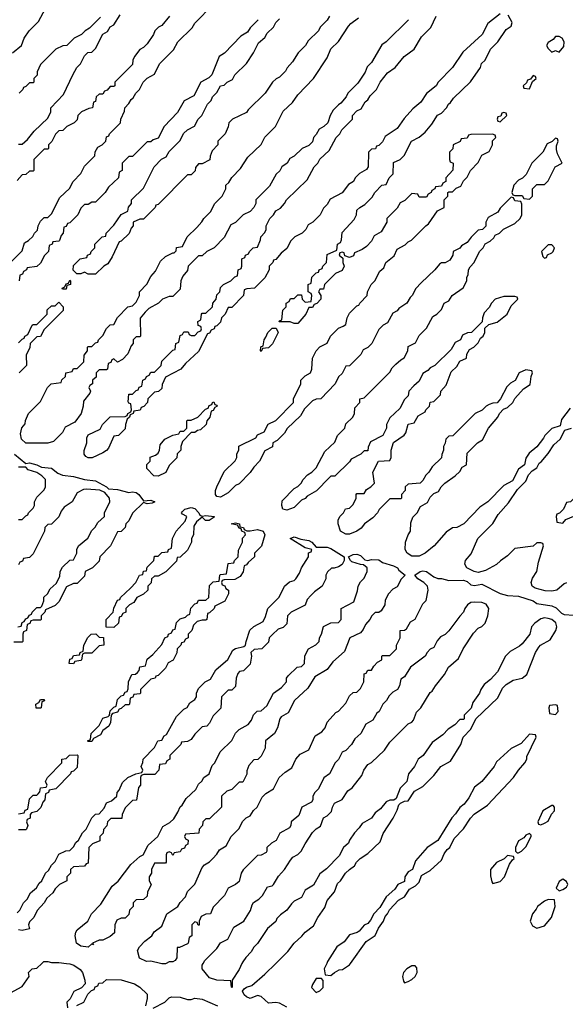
# Model space of a CAD drawing. Header units: inches. Extents: x 2701323 to 2964515, y 494916 to 722124.
# Tile 584 of 656: x 2882537 to 2885504, y 669778 to 675130. Entities that reach past the tile are written whole.
import ezdxf

# ---------------------------------------------------------------- set-up
doc = ezdxf.new("R2010")
doc.units = ezdxf.units.IN
doc.header["$MEASUREMENT"] = 0
doc.layers.add('C8686', color=7, linetype='Continuous')
doc.layers.add('C8687', color=7, linetype='Continuous')

msp = doc.modelspace()

# ---------------------------------------------------------------- linework, layer by layer
at = {"layer": 'C8686', "color": 2, "elevation": 2}
for points in [[(2882468, 669830), (2882550, 669874), (2882588, 669930), (2882586, 669950), (2882606, 669970), (2882630, 669974), (2882657.8, 670000)], [(2882791.5, 670000), (2882810, 669997.3), (2882831.3, 669990), (2882866.4, 669966.4), (2882878, 669950), (2882892, 669910), (2882894, 669890), (2882872.7, 669867.3), (2882832, 669848), (2882811.6, 669808.4), (2882794, 669790), (2882798, 669758)], [(2883334, 670000), (2883330, 669998), (2883310, 669998), (2883302.1, 670000)], [(2883746, 670000), (2883730, 669968), (2883692, 669910), (2883692, 669870), (2883688.8, 669871.1), (2883686, 669906), (2883609.5, 669909.5), (2883570, 669922), (2883528.7, 669970), (2883528.7, 669990), (2883535, 670000)], [(2883990, 669762.6), (2883950, 669784.2), (2883930, 669788), (2883890, 669785.1), (2883850, 669821.2), (2883830, 669825.2), (2883790, 669809.4), (2883770, 669818.4), (2883757, 669830), (2883748.7, 669850), (2883758.6, 669861.4), (2883770, 669871), (2883799.3, 669880.7), (2883870, 669941), (2883929.3, 670000)], [(2884206.5, 670000), (2884192, 669970), (2884198, 669938), (2884230, 669934), (2884248.4, 669951.6), (2884275.3, 669964.7), (2884292.9, 669967.1), (2884330, 669992), (2884335.8, 670000)], [(2882848.4, 669771.6), (2882886, 669790), (2882907.3, 669832.7), (2882927.3, 669852.7), (2882942, 669858), (2882947.3, 669872.7), (2882962, 669878), (2882967.3, 669892.7), (2882990, 669894), (2883010, 669912), (2883090, 669911), (2883162, 669890), (2883190, 669872), (2883230, 669834), (2883231.3, 669810), (2883222, 669770)], [(2883263.1, 669756.9), (2883326, 669790), (2883350, 669814), (2883362, 669818), (2883410, 669816), (2883450, 669804.7), (2883470, 669804.7), (2883490, 669810.8), (2883530, 669806), (2883612, 669770)]]:
    msp.add_lwpolyline(points, dxfattribs=at)
for points in [[(2884670, 669988), (2884642, 669970), (2884624.7, 669950), (2884618, 669930), (2884623.6, 669903.6), (2884630, 669894), (2884650, 669902), (2884670, 669912), (2884688, 669930), (2884698, 669950), (2884696.4, 669976.4), (2884687.3, 669987.3)], [(2884178, 669918), (2884150, 669918), (2884130, 669886), (2884124.7, 669870), (2884150, 669842), (2884170, 669852), (2884188, 669870), (2884187.3, 669907.3)]]:
    msp.add_lwpolyline(points, close=True, dxfattribs=at)
at = {"layer": 'C8687', "color": 2, "elevation": 2}
for points in [[(2882468.4, 673791.6), (2882550, 673874), (2882563.1, 673916.9), (2882586, 673930), (2882608.4, 673951.6), (2882618, 673970), (2882634, 673986), (2882638, 674010), (2882650, 674034), (2882670, 674054), (2882690, 674054), (2882710, 674074), (2882756.4, 674163.6), (2882808.4, 674211.6), (2882828.8, 674251.1), (2882870, 674294), (2882890, 674334), (2882946, 674390), (2882948.4, 674411.6), (2882963.1, 674436.9), (2882986, 674450), (2883006, 674470), (2883010, 674494), (2883022, 674498), (2883026, 674510), (2883086, 674570), (2883088, 674590), (2883107.3, 674632.7), (2883108.4, 674651.6), (2883130, 674674), (2883143.1, 674696.9), (2883154.6, 674705.4), (2883168.8, 674731.1), (2883188, 674750), (2883209.1, 674790.9), (2883230, 674812), (2883270, 674834), (2883298, 674890), (2883374, 674966), (2883398, 675010), (2883474.6, 675085.4), (2883490, 675112), (2883590, 675212)], [(2882498, 674950), (2882548, 674990), (2882562, 675030), (2882588, 675070), (2882640.4, 675119.6), (2882678, 675190)], [(2882530, 674454), (2882550, 674454), (2882580.4, 674479.6), (2882616.4, 674523.6), (2882690, 674594), (2882706, 674630), (2882706, 674650), (2882776.4, 674723.6), (2882826, 674830), (2882848, 674870), (2882868, 674890), (2882890, 674934), (2882908.4, 674951.6), (2882930, 674954), (2882950, 674974), (2882988.8, 675051.1), (2883014.6, 675065.4), (2883028.8, 675091.1), (2883050, 675102), (2883083.1, 675156.9)], [(2885150, 675162), (2885082, 675110), (2885051.2, 675048.9), (2884947.1, 674952.9), (2884890.7, 674869.3), (2884812, 674790), (2884802, 674770), (2884750, 674728), (2884718, 674682), (2884675.3, 674644.7), (2884627.1, 674592.9), (2884590, 674538), (2884525.4, 674494.6), (2884510, 674466), (2884490, 674446), (2884478, 674442), (2884472.7, 674427.3), (2884450, 674426), (2884434, 674410), (2884431.3, 674330), (2884423.6, 674316.4), (2884385.4, 674294.6), (2884362, 674270), (2884352, 674250), (2884325.4, 674234.6), (2884290, 674188.7), (2884225.4, 674154.6), (2884210, 674126), (2884190, 674106), (2884171.2, 674068.9), (2884131.2, 674028.9), (2884105.4, 674014.6), (2884094, 673990), (2884074, 673970), (2884034, 673950), (2884011.6, 673928.4), (2883990, 673886), (2883959.6, 673860.4), (2883930, 673826), (2883918, 673822), (2883914, 673810), (2883894, 673790), (2883894, 673770), (2883870, 673726), (2883814, 673670), (2883772.7, 673667.3), (2883758, 673662), (2883754, 673630), (2883690, 673566), (2883670, 673566), (2883654, 673530), (2883634, 673510), (2883630, 673486), (2883610, 673466), (2883598, 673462), (2883594, 673450), (2883578, 673442), (2883570, 673426), (2883558, 673422), (2883510, 673326), (2883439.6, 673260.4), (2883414, 673230), (2883330, 673186), (2883312.7, 673147.3), (2883310, 673126), (2883291.6, 673108.4), (2883270, 673106), (2883234, 673070), (2883231.6, 673048.4), (2883212.7, 673027.3), (2883198, 673022), (2883192.7, 673007.3), (2883158, 673002), (2883154, 672990), (2883138, 672982), (2883134, 672970), (2883122, 672958), (2883112, 672930), (2883110, 672906), (2883074, 672870), (2883050, 672866), (2883019.8, 672800.2), (2883010, 672788), (2882990, 672775.3), (2882930.9, 672749.1), (2882908.8, 672748.9), (2882896.4, 672756.4), (2882888.4, 672768.4), (2882888.4, 672788.4), (2882902, 672830), (2882903.1, 672856.9), (2882910, 672874), (2882975.3, 672904.7), (2882988, 672930), (2883030, 672972), (2883110, 672974), (2883122, 672978), (2883126, 672990), (2883142, 672998), (2883146, 673010), (2883142, 673042), (2883130, 673046), (2883127.3, 673052.7), (2883130, 673094), (2883150, 673094), (2883170, 673114), (2883182, 673118), (2883187.3, 673132.7), (2883202, 673138), (2883206, 673170), (2883222, 673178), (2883226, 673190), (2883242, 673198), (2883250, 673214), (2883270, 673214), (2883306, 673250), (2883310, 673274), (2883370, 673334), (2883382, 673338), (2883386, 673370), (2883402, 673378), (2883410, 673414), (2883422, 673418), (2883430, 673434), (2883452.7, 673432.7), (2883458, 673418), (2883470, 673414), (2883490, 673414), (2883507.3, 673432.7), (2883522, 673438), (2883526, 673450), (2883522, 673462), (2883507.3, 673467.3), (2883506, 673490), (2883522, 673498), (2883526, 673530), (2883530, 673534), (2883550, 673534), (2883586, 673570), (2883588, 673590), (2883606, 673610), (2883610, 673634), (2883626, 673650), (2883630, 673674), (2883646, 673690), (2883686, 673710), (2883707.3, 673732.7), (2883722, 673738), (2883726, 673770), (2883742, 673778), (2883746, 673790), (2883746, 673830), (2883762, 673838), (2883766, 673850), (2883782, 673858), (2883786, 673870), (2883806, 673890), (2883830, 673894), (2883847.3, 673932.7), (2883848, 673950), (2883870, 673974), (2883878, 673990), (2883878, 674010), (2883898, 674050), (2883918, 674070), (2883929.2, 674090.8), (2883954.6, 674105.4), (2883978, 674130), (2883988, 674150), (2884100.4, 674259.6), (2884138, 674330), (2884158, 674350), (2884168.8, 674371.1), (2884220.4, 674419.6), (2884258, 674490), (2884278, 674510), (2884288.8, 674531.1), (2884346, 674590), (2884346, 674610), (2884370, 674634), (2884394.6, 674645.4), (2884416.4, 674683.6), (2884430, 674694), (2884443.1, 674716.9), (2884478, 674750), (2884498, 674790), (2884538, 674842), (2884578, 674870), (2884628.7, 674930), (2884682, 674970), (2884722.7, 675037.3), (2884773.2, 675086.8), (2884802, 675150)], [(2883352, 675150), (2883310, 675098), (2883291.2, 675088.9), (2883272, 675070), (2883264.7, 675050), (2883230, 674998), (2883210, 674978), (2883190, 674968), (2883162, 674930), (2883152, 674910), (2883150, 674886), (2883054, 674790), (2883054, 674770), (2883050, 674766), (2883030, 674766), (2883012.7, 674747.3), (2882998, 674742), (2882990, 674726), (2882970, 674726), (2882954, 674710), (2882950, 674686), (2882938, 674682), (2882934, 674650), (2882912.7, 674647.3), (2882874, 674630), (2882854, 674610), (2882850, 674586), (2882834, 674570), (2882794, 674550), (2882771.6, 674528.4), (2882750, 674526), (2882731.6, 674508.4), (2882711.6, 674468.4), (2882694, 674450), (2882694, 674430), (2882690, 674426), (2882670, 674426), (2882614, 674370), (2882614, 674310), (2882610, 674306), (2882590, 674306), (2882571.6, 674288.4), (2882550, 674286), (2882523.6, 674256.4)], [(2882976.9, 675143.1), (2882916.9, 675083.1), (2882894, 675070), (2882874, 675050), (2882834, 675030), (2882794, 674990), (2882772.7, 674987.3), (2882734, 674970), (2882650, 674886), (2882632.7, 674847.3), (2882631.6, 674828.4), (2882614, 674810), (2882614, 674790), (2882610, 674786), (2882590, 674786), (2882570, 674766), (2882558, 674762), (2882554, 674750), (2882534, 674730)], [(2883834, 675130), (2883790, 675086), (2883776.9, 675063.1), (2883739.6, 675040.4), (2883651.2, 674948.9), (2883622, 674930), (2883582, 674830), (2883565.4, 674814.6), (2883522, 674790), (2883483.6, 674716.4), (2883431.6, 674688.4), (2883395.3, 674624.7), (2883322, 674550), (2883290, 674486), (2883263.6, 674476.4), (2883250, 674466), (2883230, 674466), (2883150, 674386), (2883130, 674386), (2883094, 674350), (2883094, 674310), (2883078, 674302), (2883074, 674270), (2883019.6, 674220.4), (2883002, 674190), (2882950, 674138), (2882930, 674138), (2882910, 674126), (2882890, 674126), (2882870, 674106), (2882854, 674070), (2882810, 674026), (2882798, 674022), (2882790, 674006), (2882778, 674002), (2882774, 673970), (2882763.6, 673956.4), (2882754, 673930), (2882750, 673926), (2882718, 673922), (2882714, 673910), (2882698, 673902), (2882694, 673870), (2882671.6, 673848.4), (2882650, 673806), (2882630, 673788), (2882578, 673782), (2882574, 673770), (2882558, 673762), (2882552.7, 673747.3), (2882538, 673742), (2882534, 673710)], [(2884652, 675130), (2884530.7, 675009.3), (2884507.1, 674992.9), (2884450, 674898), (2884426.4, 674873.6), (2884415.3, 674844.7), (2884375.3, 674784.7), (2884322, 674730), (2884312, 674710), (2884283.6, 674676.4), (2884270, 674668), (2884242, 674638), (2884224.7, 674610), (2884212, 674570), (2884191.2, 674548.9), (2884165.4, 674534.6), (2884150, 674506), (2884134, 674490), (2884130, 674466), (2884110, 674446), (2884074, 674430), (2884030, 674388), (2884005.4, 674374.6), (2883992, 674350), (2883962, 674330), (2883950.9, 674309.1), (2883932, 674290), (2883895.3, 674224.7), (2883822, 674150), (2883822, 674130), (2883811.2, 674108.9), (2883790, 674088), (2883751.6, 674068.4), (2883710, 674028), (2883685.4, 674014.6), (2883650, 673946), (2883594, 673890), (2883554, 673870), (2883530, 673846), (2883510, 673846), (2883454, 673790), (2883450, 673766), (2883423.6, 673736.4), (2883414, 673710), (2883410, 673666), (2883370, 673626), (2883350, 673626), (2883314, 673610), (2883291.6, 673588.4), (2883239.6, 673560.4), (2883219.6, 673540.4), (2883192.7, 673507.3), (2883194, 673410), (2883190, 673406), (2883170, 673406), (2883154, 673390), (2883154, 673370), (2883143.6, 673356.4), (2883125.4, 673314.6), (2883096.9, 673283.1), (2883070, 673268), (2883050, 673286), (2883038, 673282), (2883032.7, 673267.3), (2883018, 673262), (2883014, 673230), (2883010, 673226), (2882970, 673226), (2882954, 673210), (2882952.7, 673187.3), (2882934, 673170), (2882934, 673150), (2882918, 673142), (2882914, 673130), (2882922, 673110), (2882919.6, 673100.4), (2882883.6, 673056.4), (2882882, 673030), (2882870.9, 672989.1), (2882836.9, 672943.1), (2882785.4, 672914.6), (2882770, 672886), (2882722, 672838), (2882690, 672828.7), (2882571.2, 672828.9), (2882548, 672850), (2882542, 672878), (2882548.4, 672911.6), (2882567.3, 672932.7), (2882568.4, 672951.6), (2882586, 672990), (2882650, 673054), (2882688, 673130), (2882708.8, 673151.1), (2882762, 673158), (2882767.3, 673172.7), (2882786, 673190), (2882788.8, 673211.1), (2882822, 673218), (2882830, 673234), (2882850, 673234), (2882886, 673270), (2882887.3, 673307.3), (2882906, 673330), (2882906, 673350), (2882910, 673354), (2882930, 673354), (2882950, 673374), (2882962, 673378), (2882966, 673390), (2882990, 673414), (2883008.8, 673451.1), (2883030, 673472), (2883050, 673474), (2883068.8, 673511.1), (2883126, 673570), (2883150, 673574), (2883170, 673594), (2883188, 673630), (2883188.4, 673651.6), (2883228.4, 673691.6), (2883250, 673734), (2883276.4, 673763.6), (2883303.1, 673816.9), (2883330, 673842), (2883370, 673862), (2883378, 673862), (2883387.3, 673872.7), (2883390, 673892), (2883422, 673898), (2883448, 673950), (2883500.4, 673999.6), (2883528.4, 674031.6), (2883538, 674050), (2883574.6, 674085.4), (2883598, 674130), (2883638, 674170), (2883658, 674210), (2883658, 674230), (2883674.6, 674245.4), (2883690, 674272), (2883738, 674322), (2883778, 674382), (2883850, 674452), (2883870, 674492), (2883928, 674550), (2883970, 674632), (2884020.4, 674679.6), (2884050, 674722), (2884135.3, 674810), (2884210, 674922), (2884229.2, 674970.8), (2884270, 675012), (2884324.7, 675095.3), (2884338, 675110), (2884380.2, 675139.8)], [(2884222, 675150), (2884210, 675128), (2884172, 675090), (2884162, 675070), (2884105.4, 675014.6), (2884092, 674990), (2884052, 674950), (2884019.8, 674900.2), (2883991.2, 674868.9), (2883982, 674850), (2883950, 674818), (2883931.2, 674808.9), (2883912, 674790), (2883872, 674730), (2883779.6, 674640.4), (2883770, 674626), (2883694, 674590), (2883674, 674570), (2883671.6, 674548.4), (2883654, 674510), (2883614, 674470), (2883614, 674450), (2883583.6, 674416.4), (2883572.7, 674387.3), (2883571.2, 674368.9), (2883530, 674346), (2883510, 674346), (2883492.7, 674327.3), (2883491.6, 674308.4), (2883474, 674290), (2883470, 674286), (2883450, 674286), (2883290, 674126), (2883278, 674122), (2883274, 674110), (2883210, 674046), (2883190, 674046), (2883154, 674030), (2883154, 674010), (2883143.6, 673996.4), (2883132.7, 673967.3), (2883090, 673926), (2883078, 673922), (2883039.6, 673840.4), (2883016.9, 673803.1), (2882994, 673790), (2882950, 673746), (2882910, 673746), (2882890, 673758), (2882870, 673748), (2882848, 673748), (2882828.4, 673768.4), (2882830, 673794), (2882866, 673830), (2882902, 673838), (2882906, 673850), (2882922, 673858), (2882926, 673870), (2882946, 673890), (2882946, 673910), (2882986, 673950), (2883006, 673954), (2883008, 673970), (2883050, 674014), (2883090, 674072), (2883126, 674090), (2883128.4, 674111.6), (2883146, 674130), (2883146, 674150), (2883210, 674214), (2883268.8, 674331.1), (2883308.8, 674371.1), (2883334.6, 674385.4), (2883350, 674414), (2883410, 674474), (2883428.8, 674511.1), (2883450, 674532), (2883488.4, 674551.6), (2883508, 674590), (2883528, 674610), (2883558, 674670), (2883578, 674690), (2883586, 674710), (2883610, 674734), (2883628.7, 674771.3), (2883650, 674774), (2883666, 674790), (2883694.6, 674805.4), (2883708, 674830), (2883770, 674892), (2883808.7, 674950), (2883835.3, 675004.7), (2883870, 675034), (2883883.1, 675056.9), (2883918, 675090), (2883930, 675114), (2883950, 675134)], [(2885530, 673018), (2885482.8, 672957.2), (2885476.9, 672923.1), (2885430, 672908), (2885392, 672870), (2885385.4, 672854.6), (2885350, 672808), (2885307.1, 672772.9), (2885290, 672746), (2885282, 672710), (2885250, 672686), (2885216.9, 672623.1), (2885170, 672598), (2885082, 672510), (2885039.8, 672480.2), (2884952, 672390), (2884914, 672370), (2884890, 672368.7), (2884855.3, 672344.7), (2884791.3, 672270), (2884742, 672230), (2884710, 672214), (2884670, 672214), (2884644, 672230), (2884634, 672250), (2884635.3, 672290), (2884649.3, 672330.7), (2884662, 672350), (2884664.7, 672395.3), (2884674.6, 672425.4), (2884698, 672450), (2884716.4, 672483.6), (2884754.6, 672505.4), (2884770, 672534), (2884790, 672554), (2884814.6, 672565.4), (2884828.8, 672591.1), (2884848.8, 672611.1), (2884906, 672650), (2884930, 672674), (2884943.1, 672696.9), (2884966, 672710), (2884970, 672774), (2885026, 672830), (2885054.6, 672845.4), (2885086, 672910), (2885138, 672970), (2885146, 672990), (2885167.3, 673012.7), (2885190, 673022), (2885218, 673050), (2885228.8, 673071.1), (2885276.4, 673123.6), (2885313.6, 673146.4), (2885318, 673190), (2885326, 673210), (2885322, 673222), (2885290, 673226), (2885254, 673210), (2885231.3, 673168.7), (2885205.4, 673154.6), (2885186.4, 673133.6), (2885151.6, 673068.4), (2885132.7, 673047.3), (2885110, 673046), (2885090, 673038), (2885074, 673030), (2885051.6, 673008.4), (2885014, 672990), (2884892.7, 672867.3), (2884870, 672866), (2884854, 672850), (2884851.6, 672828.4), (2884842, 672810), (2884842, 672790), (2884832.7, 672767.3), (2884831.6, 672748.4), (2884779.6, 672700.4), (2884762, 672670), (2884745.4, 672654.6), (2884730, 672626), (2884714, 672610), (2884650, 672606), (2884634, 672590), (2884634, 672570), (2884614, 672550), (2884614, 672530), (2884610, 672526), (2884550, 672526), (2884491.6, 672468.4), (2884482, 672450), (2884456.9, 672423.1), (2884412, 672390), (2884394.4, 672365.6), (2884370.9, 672349.1), (2884330, 672333.2), (2884310, 672334), (2884282, 672350), (2884268.7, 672390), (2884268.7, 672410), (2884278, 672430), (2884298, 672450), (2884308.8, 672471.1), (2884330, 672474), (2884350, 672494), (2884366, 672530), (2884366, 672550), (2884370, 672554), (2884410, 672554), (2884423.1, 672576.9), (2884446, 672590), (2884466, 672610), (2884458, 672670), (2884488.8, 672731.1), (2884550, 672734), (2884558, 672750), (2884558, 672790), (2884569, 672831), (2884628.4, 672871.6), (2884636.4, 672883.6), (2884648.7, 672931.3), (2884682, 672938), (2884703.1, 672976.9), (2884742, 672998), (2884746, 673010), (2884766, 673030), (2884768.8, 673051.1), (2884790, 673054), (2884826, 673090), (2884828, 673110), (2884856.4, 673143.6), (2884884, 673216), (2884914.6, 673245.4), (2884930, 673274), (2884966, 673290), (2884968.4, 673311.6), (2884983.1, 673336.9), (2885006, 673350), (2885030, 673374), (2885042, 673398), (2885058, 673410), (2885066, 673430), (2885067.3, 673452.7), (2885087.3, 673472.7), (2885133.6, 673486.4), (2885188, 673530), (2885210, 673574), (2885246, 673610), (2885242, 673622), (2885230, 673626), (2885170, 673626), (2885122, 673610), (2885102, 673590), (2885090, 673566), (2885063.6, 673536.4), (2885054, 673510), (2885052.7, 673487.3), (2884994, 673430), (2884972.7, 673427.3), (2884945.4, 673414.6), (2884934, 673390), (2884905.4, 673374.6), (2884883.6, 673336.4), (2884794, 673250), (2884770, 673238), (2884756.9, 673223.1), (2884730, 673206), (2884710, 673166), (2884679.6, 673140.4), (2884654, 673110), (2884650, 673086), (2884630, 673066), (2884603.6, 673016.4), (2884550, 672966), (2884532, 672930), (2884532, 672910), (2884512, 672870), (2884445.4, 672834.6), (2884432.7, 672807.3), (2884430, 672786), (2884410, 672786), (2884391.6, 672768.4), (2884339.6, 672740.4), (2884330, 672726), (2884251, 672649), (2884230, 672648), (2884219.6, 672640.4), (2884151.2, 672568.9), (2884099.6, 672540.4), (2884090, 672528), (2884070, 672518), (2884030, 672478), (2883990, 672464), (2883968, 672470), (2883962, 672490), (2883964.7, 672515.3), (2884030, 672582), (2884050, 672592), (2884068, 672610), (2884078, 672630), (2884103.1, 672656.9), (2884126, 672670), (2884150, 672694), (2884196.4, 672783.6), (2884250, 672834), (2884266, 672870), (2884306, 672910), (2884310, 672934), (2884348, 672970), (2884358, 672990), (2884360.4, 673019.6), (2884386, 673050), (2884386, 673070), (2884410, 673074), (2884550, 673214), (2884563.1, 673236.9), (2884583.1, 673256.9), (2884610, 673282), (2884628.4, 673291.6), (2884648, 673330), (2884650, 673354), (2884690, 673374), (2884710, 673414), (2884750, 673454), (2884783.1, 673516.9), (2884806, 673530), (2884830, 673554), (2884846, 673590), (2884870, 673602), (2884888.8, 673631.1), (2884948.4, 673671.6), (2884968, 673710), (2884968, 673730), (2884976.4, 673743.6), (2884978, 673770), (2884986, 673786), (2885008, 673810), (2885038, 673870), (2885058, 673890), (2885068.8, 673911.1), (2885094.6, 673925.4), (2885115.3, 673944.7), (2885122, 673958), (2885146, 673970), (2885168.4, 673991.6), (2885230, 674022), (2885258, 674050), (2885268, 674070), (2885267.3, 674127.3), (2885262, 674142), (2885230, 674146), (2885222, 674162), (2885210, 674166), (2885150, 674106), (2885136.9, 674083.1), (2885085.4, 674054.6), (2885072, 674030), (2885071.6, 674008.4), (2885054, 673990), (2885030, 673986), (2884991.6, 673948.4), (2884970, 673918), (2884939.6, 673900.4), (2884930, 673888), (2884894, 673870), (2884892, 673850), (2884876.9, 673823.1), (2884851.2, 673808.9), (2884830, 673808), (2884819.6, 673800.4), (2884794, 673770), (2884719.6, 673700.4), (2884691.6, 673668.4), (2884672, 673630), (2884659.6, 673620.4), (2884642, 673590), (2884599.6, 673560.4), (2884590, 673548), (2884565.4, 673534.6), (2884536.9, 673483.1), (2884514, 673470), (2884490, 673446), (2884452, 673370), (2884430, 673348), (2884405.4, 673334.6), (2884392, 673310), (2884331.2, 673248.9), (2884310, 673246), (2884290, 673206), (2884271.6, 673188.4), (2884252, 673150), (2884174, 673070), (2884150, 673068), (2884130, 673058), (2884085.4, 673014.6), (2884063.6, 672976.4), (2883991.6, 672908.4), (2883976.9, 672883.1), (2883936.9, 672843.1), (2883914, 672830), (2883911.2, 672808.9), (2883870, 672786), (2883842, 672730), (2883810, 672698), (2883791.2, 672668.9), (2883730, 672608), (2883710, 672598), (2883670, 672558), (2883630, 672535.3), (2883610, 672538), (2883602, 672550), (2883602, 672570), (2883608.8, 672591.1), (2883650, 672674), (2883708.4, 672731.6), (2883718, 672750), (2883718, 672770), (2883728, 672790), (2883728.8, 672811.1), (2883822, 672858), (2883830, 672874), (2883866, 672890), (2883888.8, 672931.1), (2883930, 672952), (2884026, 673050), (2884026, 673070), (2884066, 673150), (2884066, 673170), (2884090, 673194), (2884118, 673210), (2884126, 673230), (2884128.7, 673290), (2884149.1, 673330.9), (2884169.1, 673350.9), (2884208.4, 673371.6), (2884228, 673410), (2884270, 673454), (2884296.4, 673463.6), (2884310, 673474), (2884318, 673510), (2884330, 673534), (2884370, 673574), (2884382, 673578), (2884386, 673590), (2884426, 673630), (2884428, 673650), (2884448, 673690), (2884468, 673710), (2884496.4, 673763.6), (2884518, 673782), (2884529, 673811), (2884574, 673846), (2884590, 673882), (2884634, 673906), (2884650, 673922), (2884668.4, 673931.6), (2884746, 674010), (2884760.4, 674019.6), (2884808.8, 674091.1), (2884846, 674110), (2884846, 674150), (2884866, 674170), (2884866, 674190), (2884870, 674194), (2884890, 674194), (2884910, 674214), (2884935.3, 674224.7), (2884950, 674254), (2884970, 674274), (2884988, 674310), (2885030, 674354), (2885050, 674394), (2885090, 674414), (2885108, 674450), (2885108.4, 674471.6), (2885126, 674490), (2885122, 674502), (2885107.3, 674507.3), (2884990, 674506), (2884978, 674502), (2884970, 674486), (2884938, 674482), (2884932.7, 674467.3), (2884894, 674450), (2884892.7, 674427.3), (2884874, 674410), (2884874, 674370), (2884878, 674358), (2884894, 674350), (2884892.7, 674312.7), (2884854, 674270), (2884854, 674250), (2884838, 674242), (2884830, 674226), (2884798, 674222), (2884794, 674210), (2884778, 674202), (2884774, 674190), (2884758, 674182), (2884750, 674166), (2884710, 674166), (2884702, 674182), (2884670, 674186), (2884632, 674148), (2884605.4, 674134.6), (2884590, 674106), (2884534, 674050), (2884534, 674030), (2884503.6, 673976.4), (2884465.4, 673954.6), (2884450, 673926), (2884423.6, 673896.4), (2884399.6, 673880.4), (2884358, 673862), (2884352.7, 673847.3), (2884330, 673838), (2884306, 673846), (2884302, 673862), (2884290, 673866), (2884278, 673862), (2884274, 673850), (2884294, 673834), (2884294, 673810), (2884302, 673790), (2884290, 673766), (2884254, 673750), (2884194, 673690), (2884190, 673666), (2884170, 673666), (2884162, 673650), (2884174, 673630), (2884174, 673610), (2884152.7, 673587.3), (2884138, 673582), (2884130, 673566), (2884110, 673566), (2884094, 673530), (2884050, 673478), (2884030, 673478), (2884007.3, 673487.3), (2883947.3, 673487.3), (2883950, 673494), (2883962, 673498), (2883968.4, 673551.6), (2883986, 673570), (2883986, 673590), (2884002, 673598), (2884010, 673614), (2884030, 673614), (2884050, 673634), (2884070, 673634), (2884074, 673610), (2884090, 673594), (2884122, 673598), (2884126, 673630), (2884122, 673642), (2884106, 673650), (2884106, 673690), (2884122, 673698), (2884126, 673730), (2884150, 673754), (2884162, 673758), (2884166, 673770), (2884182, 673778), (2884186, 673790), (2884206, 673810), (2884210, 673854), (2884262, 673878), (2884266, 673910), (2884282, 673918), (2884287.3, 673932.7), (2884290, 673974), (2884356.4, 674043.6), (2884368, 674070), (2884370, 674094), (2884386, 674110), (2884414.6, 674125.4), (2884454.6, 674165.4), (2884468, 674190), (2884506, 674230), (2884530, 674234), (2884546, 674270), (2884567.3, 674292.7), (2884570, 674354), (2884606, 674370), (2884628.4, 674391.6), (2884668, 674470), (2884710, 674492), (2884742, 674518), (2884778, 674562), (2884808.8, 674611.1), (2884830, 674622), (2884858, 674650), (2884868, 674670), (2884880.4, 674679.6), (2884896.4, 674703.6), (2884988.4, 674791.6), (2885042, 674870), (2885049, 674891), (2885068, 674910), (2885098, 674970), (2885138, 675010), (2885183.1, 675076.9), (2885210, 675094), (2885215.3, 675115.3), (2885194, 675154)], [(2882530, 673374), (2882550, 673394), (2882562, 673398), (2882566, 673410), (2882582, 673418), (2882606, 673470), (2882610, 673474), (2882630, 673474), (2882686, 673530), (2882687.3, 673552.7), (2882710, 673574), (2882730, 673574), (2882750, 673594), (2882774, 673570), (2882774, 673550), (2882670, 673446), (2882651.3, 673408.7), (2882630, 673406), (2882594, 673370), (2882591.6, 673348.4), (2882572.7, 673307.3), (2882574, 673250), (2882534, 673210)], [(2885510.9, 672069.1), (2885496.9, 672063.1), (2885458, 672030), (2885430, 672023.7), (2885393.7, 672026.3), (2885340.1, 672040.1), (2885324, 672050), (2885319, 672070), (2885325.6, 672094.4), (2885349.1, 672130.9), (2885359, 672181), (2885386, 672270), (2885382, 672282), (2885370, 672286), (2885350, 672286), (2885330, 672268), (2885230, 672255.3), (2885190, 672215.3), (2885150.7, 672189.3), (2885130, 672169), (2885070, 672135.3), (2885030, 672125.2), (2885008, 672130), (2884968.7, 672150), (2884958, 672170), (2884962, 672190), (2884992.9, 672227.1), (2885028.7, 672310), (2885110, 672392), (2885139, 672441), (2885195.5, 672504.5), (2885244, 672576), (2885290, 672622), (2885304, 672656), (2885323.1, 672676.9), (2885350, 672694), (2885361.2, 672718.8), (2885372.9, 672727.1), (2885410, 672772), (2885441.2, 672818.8), (2885475.3, 672850), (2885502, 672898), (2885538, 672910)], [(2882510, 672767.7), (2882570, 672718), (2882590, 672721), (2882630, 672710.7), (2882656.8, 672696.8), (2882710, 672692.7), (2882744.7, 672664.7), (2882770, 672654.4), (2882830, 672647.7), (2882890, 672630.6), (2882950, 672622.8), (2883010, 672590.7), (2883019.6, 672579.6), (2883070, 672576.3), (2883130, 672559.1), (2883150, 672564), (2883170, 672560.7), (2883186, 672550), (2883210, 672514), (2883250, 672518), (2883271.3, 672510), (2883258, 672502), (2883230, 672498), (2883210, 672506), (2883151.6, 672448.4), (2883130, 672406), (2883114, 672390), (2883111.2, 672368.9), (2883090, 672348), (2883070, 672346), (2883032, 672270), (2882974, 672210), (2882970, 672186), (2882934, 672150), (2882894, 672130), (2882890, 672106), (2882850, 672066), (2882830, 672066), (2882792, 672048), (2882750, 671966), (2882730, 671946), (2882678, 671922), (2882674, 671910), (2882654, 671890), (2882654, 671870), (2882650, 671866), (2882610, 671866), (2882598, 671862), (2882592.7, 671847.3), (2882578, 671842), (2882574, 671810), (2882558, 671802), (2882554, 671790), (2882554, 671750), (2882550, 671746), (2882506, 671746)], [(2882530, 672414), (2882550, 672414), (2882570, 672434), (2882582, 672438), (2882586, 672450), (2882610, 672474), (2882618, 672490), (2882618, 672510), (2882630, 672534), (2882670, 672574), (2882678, 672590), (2882678, 672630), (2882658, 672650), (2882630, 672668.7), (2882584, 672684), (2882570, 672698), (2882530, 672698)], [(2882528, 671830), (2882546, 671834), (2882550, 671854), (2882562, 671858), (2882570, 671874), (2882582, 671878), (2882590, 671894), (2882602, 671898), (2882606, 671910), (2882630, 671934), (2882650, 671934), (2882658, 671942), (2882668.4, 671971.6), (2882669.1, 671990.9), (2882688, 672010), (2882703.1, 672036.9), (2882735.3, 672064.7), (2882756.4, 672103.6), (2882758, 672130), (2882770, 672154), (2882810, 672192), (2882830, 672194), (2882848, 672230), (2882848.7, 672250), (2882858, 672270), (2882908.4, 672311.6), (2882930, 672354), (2882948.4, 672371.6), (2882963.1, 672396.9), (2882998, 672430), (2882998, 672450), (2883028, 672510), (2883026, 672530), (2883000.4, 672560.4), (2882973.2, 672573.2), (2882901, 672579), (2882883.6, 672576.4), (2882850, 672558), (2882822, 672510), (2882779.6, 672480.4), (2882762, 672458), (2882750, 672428), (2882710, 672388), (2882690, 672386), (2882674, 672370), (2882672, 672350), (2882610, 672226), (2882590, 672206), (2882558, 672202), (2882552.7, 672187.3), (2882538, 672182), (2882530, 672166)], [(2882524, 670276), (2882538, 670290), (2882558, 670330), (2882578, 670350), (2882596.4, 670383.6), (2882628.4, 670411.6), (2882643.1, 670436.9), (2882658, 670450), (2882678, 670490), (2882694.6, 670505.4), (2882710, 670534), (2882730, 670554), (2882750, 670594), (2882788.4, 670611.6), (2882810, 670614), (2882830, 670634), (2882843.1, 670656.9), (2882858, 670670), (2882878, 670710), (2882898, 670730), (2882928.8, 670791.1), (2882950, 670812), (2882970, 670814), (2882996.4, 670843.6), (2883010, 670874), (2883036.4, 670883.6), (2883066, 670910), (2883068, 670930), (2883078, 670942), (2883096.4, 670983.6), (2883126, 671010), (2883168.4, 671031.6), (2883202, 671038), (2883206, 671050), (2883198, 671070), (2883207.3, 671092.7), (2883208, 671110), (2883270, 671174), (2883288, 671210), (2883310, 671214), (2883323.1, 671236.9), (2883335.3, 671244.7), (2883390, 671342), (2883430, 671382), (2883448.4, 671391.6), (2883463.1, 671416.9), (2883490, 671434), (2883498, 671450), (2883498, 671470), (2883510, 671494), (2883546, 671530), (2883574.6, 671545.4), (2883603.1, 671596.9), (2883668.4, 671651.6), (2883696.4, 671703.6), (2883710, 671712), (2883756.4, 671723.6), (2883766, 671730), (2883768, 671750), (2883789.1, 671810.9), (2883810, 671832), (2883860.4, 671859.6), (2883874.6, 671885.4), (2883886, 671930), (2883948.4, 671991.6), (2883978, 672050), (2884005.2, 672074.8), (2884030, 672082), (2884038, 672090), (2884058, 672122), (2884069.1, 672150.9), (2884108, 672210), (2884108.4, 672231.6), (2884122, 672238), (2884126, 672250), (2884090, 672259), (2884008, 672310), (2884030, 672318.8), (2884066.4, 672306.4), (2884110, 672299.1), (2884126, 672290), (2884150, 672262), (2884210, 672262), (2884230, 672255.5), (2884302, 672210), (2884302, 672190), (2884290.7, 672169.3), (2884270, 672155.3), (2884248, 672148), (2884232, 672148), (2884211.6, 672128.4), (2884202, 672110), (2884202, 672090), (2884182, 672050), (2884139.6, 672020.4), (2884119.6, 672000.4), (2884101, 671979), (2884090, 671948), (2884014, 671910), (2883994, 671890), (2883990, 671846), (2883970, 671826), (2883943.6, 671816.4), (2883911.6, 671788.4), (2883894, 671770), (2883890, 671746), (2883854, 671710), (2883812.7, 671707.3), (2883794, 671690), (2883798, 671670), (2883790, 671626), (2883754, 671590), (2883732.7, 671587.3), (2883723.6, 671576.4), (2883714, 671550), (2883710, 671506), (2883690, 671486), (2883670, 671486), (2883634, 671450), (2883631.6, 671388.4), (2883590, 671346), (2883570, 671306), (2883554, 671290), (2883530, 671286), (2883490, 671246), (2883470, 671218), (2883450, 671206), (2883418, 671202), (2883414, 671190), (2883354, 671130), (2883354, 671110), (2883338, 671102), (2883330, 671086), (2883298, 671082), (2883294, 671050), (2883272.7, 671027.3), (2883212.7, 671027.3), (2883198, 671022), (2883194, 671010), (2883194, 670970), (2883183.6, 670956.4), (2883172.7, 670887.3), (2883150, 670886), (2883110, 670846), (2883094, 670810), (2883092.7, 670787.3), (2883032.7, 670787.3), (2883014, 670770), (2883011.6, 670748.4), (2882992.7, 670727.3), (2882992, 670708), (2882974, 670690), (2882972.7, 670667.3), (2882934, 670650), (2882914, 670630), (2882910, 670546), (2882898, 670542), (2882890, 670528), (2882830, 670526), (2882814, 670510), (2882814, 670490), (2882794, 670470), (2882794, 670450), (2882754, 670430), (2882730, 670406), (2882716.9, 670383.1), (2882685.4, 670354.6), (2882671.2, 670328.9), (2882631.6, 670288.4), (2882614, 670250), (2882590, 670226), (2882584.7, 670210), (2882590, 670189), (2882550, 670179.6), (2882530, 670182.4)], [(2883302.1, 670000), (2883250, 670013.2), (2883226, 670010), (2883189.3, 670029.3), (2883178, 670070), (2883188, 670090), (2883218, 670122), (2883255.3, 670150), (2883268.8, 670171.1), (2883310, 670202), (2883338, 670270), (2883398, 670310), (2883409.1, 670330.9), (2883438, 670362), (2883449.1, 670390.9), (2883488.8, 670431.1), (2883530, 670522), (2883543.1, 670536.9), (2883570, 670552), (2883588, 670570), (2883610, 670594), (2883623.1, 670616.9), (2883660.4, 670639.6), (2883688, 670690), (2883730, 670734), (2883748.8, 670771.1), (2883768.8, 670791.1), (2883790, 670802), (2883808.8, 670831.1), (2883828, 670850), (2883856.4, 670903.6), (2883876.4, 670923.6), (2883918, 670950), (2883948.8, 671011.1), (2883980.2, 671039.8), (2884017.2, 671062.8), (2884038, 671110), (2884063.1, 671136.9), (2884110, 671162), (2884143.1, 671236.9), (2884180.4, 671259.6), (2884199, 671281), (2884209.1, 671310.9), (2884256.4, 671363.6), (2884270, 671372), (2884310, 671414), (2884330, 671454), (2884350, 671472), (2884370, 671474), (2884390, 671494), (2884408, 671530), (2884410, 671574), (2884422, 671578), (2884430, 671594), (2884450, 671594), (2884463.1, 671616.9), (2884483.1, 671636.9), (2884506, 671650), (2884506, 671670), (2884510, 671674), (2884550, 671674), (2884586, 671710), (2884586, 671730), (2884606, 671770), (2884606, 671810), (2884630, 671812), (2884640.4, 671819.6), (2884663.1, 671856.9), (2884688.4, 671871.6), (2884730, 671954), (2884747.3, 671972.7), (2884758, 672030), (2884755.3, 672050), (2884735.3, 672070), (2884702, 672090), (2884686, 672110), (2884715.3, 672130), (2884730, 672134.4), (2884750, 672130.4), (2884790, 672100.7), (2884810, 672093), (2884830, 672092.7), (2884870, 672081.6), (2884950, 672083.7), (2884970, 672077.1), (2884990, 672058), (2885010, 672054.9), (2885050, 672061.6), (2885150, 672010.4), (2885190, 672000.4), (2885250, 671995.8), (2885330, 671970.6), (2885350, 671957.1), (2885430, 671944.4), (2885453.5, 671933.5), (2885483.4, 671903.4), (2885497.3, 671897.3), (2885550, 671894)], [(2883535, 670000), (2883544.7, 670015.3), (2883610, 670082), (2883630, 670112), (2883668.4, 670131.6), (2883702, 670198), (2883755.3, 670230), (2883792.9, 670287.1), (2883801.2, 670318.8), (2883808.8, 670331.1), (2883838, 670350), (2883858, 670370), (2883884, 670416), (2883910, 670422), (2883918, 670430), (2883944.7, 670475.3), (2883978, 670510), (2884010, 670562), (2884023.1, 670576.9), (2884050, 670592), (2884068, 670610), (2884089, 670651), (2884128.8, 670711.1), (2884149, 670731), (2884173.6, 670746.4), (2884188.7, 670791.3), (2884210, 670802), (2884233.6, 670826.4), (2884238, 670850), (2884248.8, 670871.1), (2884290, 670892), (2884321.2, 670938.8), (2884344.7, 670955.3), (2884398, 671022), (2884409.2, 671050.8), (2884430, 671082), (2884450, 671092), (2884520.4, 671159.6), (2884550, 671202), (2884650, 671302), (2884668.8, 671311.1), (2884678, 671322), (2884694.6, 671365.4), (2884718, 671390), (2884770, 671472), (2884780.4, 671479.6), (2884798, 671510), (2884848, 671570), (2884869.1, 671610.9), (2884923.1, 671656.9), (2884948, 671710), (2885004.7, 671795.3), (2885030, 671822), (2885050, 671831.3), (2885068.7, 671850), (2885082, 671890), (2885088, 671930), (2885073.6, 671953.6), (2885050, 671962), (2885010, 671964), (2884990, 671962), (2884972, 671950), (2884958, 671930), (2884950.9, 671909.1), (2884930, 671888), (2884870, 671808), (2884850, 671788), (2884825.4, 671774.6), (2884806.4, 671753.6), (2884790, 671718), (2884770, 671708), (2884752, 671690), (2884742, 671670), (2884662, 671610), (2884630, 671558), (2884610, 671546), (2884602, 671510), (2884591.2, 671488.9), (2884566, 671474), (2884546, 671454), (2884532, 671430), (2884512, 671410), (2884492, 671370), (2884479.6, 671360.4), (2884456.9, 671323.1), (2884419.6, 671300.4), (2884392, 671250), (2884359.6, 671220.4), (2884342, 671190), (2884310, 671158), (2884291.6, 671148.4), (2884270.9, 671109.1), (2884252, 671090), (2884222, 671030), (2884191.6, 671008.4), (2884162, 670950), (2884142, 670930), (2884132, 670910), (2884131.2, 670888.9), (2884123.6, 670876.4), (2884072, 670850), (2884055.3, 670804.7), (2884014, 670770), (2884012, 670750), (2884003.6, 670736.4), (2883951.6, 670708.4), (2883931.2, 670668.9), (2883906.4, 670653.6), (2883882, 670630), (2883882, 670610), (2883876.9, 670603.1), (2883850, 670588), (2883830, 670586), (2883751.6, 670508.4), (2883742, 670490), (2883730, 670446), (2883711.6, 670428.4), (2883671.6, 670408.4), (2883651.2, 670368.9), (2883590, 670306), (2883574, 670270), (2883550, 670268), (2883524.7, 670255.3), (2883514, 670230), (2883512.7, 670207.3), (2883507.3, 670207.3), (2883502, 670222), (2883490, 670226), (2883474, 670210), (2883474, 670150), (2883458, 670142), (2883454, 670110), (2883450, 670106), (2883406, 670086), (2883394, 670086), (2883392, 670030), (2883383.6, 670016.4), (2883370, 670008), (2883350, 670008), (2883334, 670000)], [(2883929.3, 670000), (2883994.8, 670065.2), (2884029.5, 670110.5), (2884072.1, 670147.9), (2884088.7, 670170), (2884135.5, 670204.5), (2884159, 670250), (2884196.5, 670303.5), (2884210, 670342), (2884248.7, 670390), (2884266, 670434), (2884282, 670450), (2884308.7, 670490), (2884330, 670511.3), (2884358, 670530), (2884369.1, 670550.9), (2884388.8, 670571.1), (2884430, 670598), (2884498, 670662), (2884513.6, 670706.4), (2884568, 670790), (2884590, 670834), (2884598, 670862), (2884608, 670872), (2884630, 670882), (2884650, 670884.7), (2884683.1, 670936.9), (2884730, 670962), (2884790, 671022), (2884828, 671070), (2884880.2, 671099.8), (2884935.3, 671190), (2884948, 671230), (2884990, 671274), (2885018, 671330), (2885136.5, 671443.5), (2885163.1, 671496.9), (2885183.1, 671516.9), (2885220.2, 671539.8), (2885270, 671551.3), (2885295.3, 671570), (2885342, 671690), (2885360.2, 671719.8), (2885369.1, 671730.9), (2885421.2, 671758.8), (2885453.2, 671810), (2885457.2, 671830), (2885452, 671852), (2885430, 671869.2), (2885410, 671876), (2885390, 671879.3), (2885370, 671873.2), (2885338, 671850), (2885321, 671830), (2885310.9, 671789.1), (2885270, 671738), (2885255.3, 671724.7), (2885204.5, 671695.5), (2885178, 671670), (2885135.3, 671584.7), (2885096.9, 671543.1), (2885063.5, 671516.5), (2885044.7, 671490), (2885038, 671470), (2885002, 671418), (2884991.6, 671388.4), (2884954, 671350), (2884954, 671330), (2884950, 671326), (2884930, 671326), (2884903.6, 671296.4), (2884866.4, 671273.6), (2884838, 671242), (2884779.8, 671200.2), (2884731.3, 671130), (2884704.7, 671110), (2884684.7, 671070), (2884652, 671030), (2884642, 670990), (2884606.4, 670953.6), (2884583.6, 670896.4), (2884572, 670888), (2884550, 670888), (2884530, 670878), (2884498.8, 670841.2), (2884470, 670818), (2884450.7, 670789.3), (2884398.8, 670761.2), (2884383.5, 670736.5), (2884358, 670710), (2884331.3, 670670), (2884326, 670654), (2884298, 670630), (2884275.3, 670584.7), (2884206.4, 670513.6), (2884170, 670488), (2884134.4, 670425.6), (2884090, 670398), (2884070, 670358), (2884030, 670338), (2884015.3, 670324.7), (2883990.7, 670289.3), (2883955.3, 670264.7), (2883936, 670244), (2883930, 670228.7), (2883884.7, 670190), (2883830.6, 670109.4), (2883810.7, 670089.3), (2883796.8, 670063.2), (2883767.1, 670032.9), (2883750, 670008), (2883746, 670000)], [(2884335.8, 670000), (2884421.2, 670118.8), (2884470, 670152), (2884489, 670191), (2884515.3, 670230), (2884524, 670256), (2884538, 670270), (2884548.8, 670291.1), (2884596.4, 670343.6), (2884630, 670362), (2884656.4, 670403.6), (2884690, 670422), (2884710, 670442), (2884722, 670478), (2884770, 670504.7), (2884830, 670562), (2884844.7, 670595.3), (2884861.2, 670618.8), (2884875.3, 670630), (2884900.2, 670679.8), (2884950, 670732), (2884988, 670790), (2885009.1, 670810.9), (2885080.2, 670859.8), (2885222, 671010), (2885249.1, 671050.9), (2885284, 671090), (2885294, 671110), (2885295.3, 671124.7), (2885346, 671230), (2885342, 671242), (2885310, 671246), (2885263.6, 671196.4), (2885210, 671168.7), (2885130, 671095.3), (2885118, 671070), (2885050.7, 670989.3), (2885010, 670958), (2884979.8, 670900.2), (2884954.4, 670865.6), (2884930, 670848), (2884907.1, 670812.9), (2884887.5, 670792.5), (2884811.2, 670668.9), (2884752, 670630), (2884690, 670558), (2884674, 670510), (2884650, 670498), (2884632, 670470), (2884630, 670446), (2884594, 670430), (2884576.9, 670403.1), (2884530, 670362), (2884496, 670304), (2884462, 670270), (2884445.4, 670234.6), (2884430, 670218), (2884410, 670208), (2884383.6, 670176.4), (2884371.6, 670168.4), (2884330, 670155.3), (2884302, 670118), (2884261, 670090), (2884211.3, 670010), (2884206.5, 670000)], [(2882530, 670814), (2882562, 670818), (2882567.3, 670832.7), (2882582, 670838), (2882590, 670894), (2882610, 670914), (2882630, 670914), (2882638, 670922), (2882647.3, 670932.7), (2882650, 670954), (2882682, 670958), (2882686, 670970), (2882678, 670990), (2882688.4, 671011.6), (2882766, 671090), (2882766, 671110), (2882790, 671114), (2882808.4, 671131.6), (2882850, 671134), (2882854, 671130), (2882850, 671066), (2882830, 671046), (2882818, 671042), (2882814, 671030), (2882734, 670950), (2882698, 670942), (2882694, 670930), (2882678, 670922), (2882674, 670890), (2882663.6, 670876.4), (2882652.7, 670847.3), (2882630, 670826), (2882602, 670818), (2882594, 670810), (2882594, 670790), (2882578, 670782), (2882574, 670770), (2882582, 670750), (2882574, 670730), (2882570, 670726), (2882530, 670726)], [(2882657.8, 670000), (2882669.3, 670010.7), (2882690, 670011), (2882710, 670004.7), (2882750, 670006), (2882791.5, 670000)]]:
    msp.add_lwpolyline(points, dxfattribs=at)
for points in [[(2885470, 675038), (2885450, 675038), (2885438, 675022), (2885410, 675006), (2885402, 674990), (2885410, 674974), (2885430, 674954), (2885450, 674962), (2885470, 674954), (2885496.4, 674983.6), (2885498, 675010), (2885486, 675030)], [(2885330, 674826), (2885314, 674806), (2885298, 674802), (2885292.7, 674787.3), (2885274, 674770), (2885278, 674758), (2885310, 674754), (2885326, 674794), (2885346, 674810), (2885342, 674822)], [(2885170, 674626), (2885158, 674622), (2885154, 674606), (2885138, 674602), (2885134, 674590), (2885138, 674578), (2885150, 674574), (2885186, 674610), (2885182, 674622)], [(2885450, 674486), (2885432.7, 674467.3), (2885405.4, 674454.6), (2885382, 674410), (2885322, 674350), (2885291.3, 674288.7), (2885271.3, 674268.7), (2885250, 674258), (2885224.7, 674230), (2885214, 674190), (2885218, 674178), (2885230, 674174), (2885270, 674174), (2885278, 674158), (2885310, 674154), (2885326, 674170), (2885326, 674210), (2885350, 674234), (2885390, 674234), (2885410, 674254), (2885448.8, 674331.1), (2885486, 674350), (2885461.2, 674401.2), (2885456.4, 674423.6), (2885456.4, 674443.6), (2885466, 674470), (2885462, 674482)], [(2885430, 673906), (2885410, 673906), (2885374, 673870), (2885382, 673842), (2885390, 673834), (2885402, 673838), (2885407.3, 673852.7), (2885430, 673862), (2885438, 673870), (2885446, 673890)], [(2882770, 673666), (2882768, 673670), (2882782, 673678), (2882790, 673694), (2882802, 673698), (2882810, 673714), (2882814, 673710), (2882814, 673690), (2882794, 673686), (2882790, 673666)], [(2883850, 673326), (2883846, 673330), (2883848.4, 673351.6), (2883862, 673358), (2883866, 673390), (2883876.4, 673403.6), (2883886, 673430), (2883910, 673454), (2883932.7, 673452.7), (2883942, 673430), (2883911.6, 673368.4), (2883890, 673346), (2883858, 673342)], [(2883290, 672648), (2883266, 672650), (2883228, 672690), (2883228.4, 672711.6), (2883246, 672730), (2883247.3, 672752.7), (2883276.4, 672763.6), (2883290, 672774), (2883298, 672790), (2883300.4, 672819.6), (2883326, 672850), (2883370, 672872), (2883402, 672878), (2883410, 672894), (2883430, 672894), (2883446, 672910), (2883446, 672950), (2883450, 672954), (2883470, 672954), (2883506, 672970), (2883547.3, 673012.7), (2883562, 673018), (2883567.3, 673032.7), (2883582, 673038), (2883586, 673050), (2883592.7, 673052.7), (2883598, 673038), (2883610, 673034), (2883611.6, 673028.4), (2883598, 673022), (2883590, 673006), (2883578, 673002), (2883572, 672970), (2883554, 672950), (2883551.2, 672928.9), (2883519.6, 672900.4), (2883503.6, 672896.4), (2883490, 672886), (2883470, 672886), (2883422, 672838), (2883414, 672810), (2883414, 672790), (2883394, 672770), (2883391.3, 672748.7), (2883350, 672706), (2883331.2, 672668.9)], [(2885570, 672546), (2885531.6, 672508.4), (2885510, 672506), (2885494, 672470), (2885472.7, 672447.3), (2885458, 672442), (2885454, 672430), (2885458, 672398), (2885490, 672394), (2885507.3, 672412.7), (2885550, 672432), (2885568, 672450), (2885568.4, 672471.6), (2885586, 672510), (2885582, 672542)], [(2883530, 672431), (2883550, 672434.8), (2883594, 672430), (2883594, 672426), (2883568.4, 672408.4), (2883548.4, 672408.4), (2883530, 672426), (2883499.6, 672400.4), (2883483.6, 672376.4), (2883482, 672330), (2883472, 672310), (2883472, 672290), (2883450, 672246), (2883410, 672208), (2883394, 672206), (2883390, 672186), (2883331.2, 672128.9), (2883290, 672106), (2883270, 672106), (2883254, 672090), (2883251.6, 672068.4), (2883234, 672050), (2883234, 672030), (2883210, 672008), (2883174, 671990), (2883158, 671962), (2883134, 671950), (2883114, 671930), (2883114, 671910), (2883098, 671902), (2883090, 671886), (2883078, 671882), (2883074, 671850), (2883050, 671826), (2883007.3, 671827.3), (2883008, 671870), (2883046, 671910), (2883048.4, 671931.6), (2883070, 671974), (2883082, 671978), (2883086, 671990), (2883140.4, 672039.6), (2883168.4, 672071.6), (2883188.8, 672111.1), (2883206, 672114), (2883210, 672132), (2883226, 672134), (2883230, 672154), (2883266, 672190), (2883270, 672214), (2883290, 672214), (2883310, 672234), (2883342, 672238), (2883346, 672250), (2883362, 672258), (2883368, 672310), (2883388, 672350), (2883436.4, 672403.6), (2883446, 672430), (2883423.1, 672443.1), (2883418, 672450), (2883423.1, 672456.9), (2883435.3, 672470), (2883470, 672478), (2883490, 672472.7), (2883511, 672450), (2883516.9, 672436.9)], [(2883791.3, 672351.3), (2883830, 672359.1), (2883861, 672350), (2883871, 672330), (2883851.6, 672268.4), (2883814, 672230), (2883814, 672210), (2883779.6, 672180.4), (2883770, 672166), (2883758, 672162), (2883751.6, 672128.4), (2883736.9, 672103.1), (2883707.3, 672087.3), (2883650, 672086), (2883638, 672082), (2883634, 672070), (2883638, 672058), (2883652.7, 672052.7), (2883658, 672038), (2883672, 672030), (2883672, 672010), (2883652, 671970), (2883598, 671942), (2883594, 671930), (2883570, 671906), (2883558, 671902), (2883554, 671870), (2883550, 671866), (2883530, 671866), (2883502, 671858), (2883482, 671838), (2883474, 671810), (2883454, 671790), (2883454, 671770), (2883438, 671762), (2883430, 671746), (2883418, 671742), (2883414, 671730), (2883394, 671710), (2883391.6, 671688.4), (2883371.2, 671648.9), (2883345.4, 671634.6), (2883330, 671606), (2883290, 671566), (2883278, 671562), (2883274, 671550), (2883250, 671546), (2883194, 671490), (2883194, 671470), (2883190, 671466), (2883158, 671462), (2883152.7, 671447.3), (2883138, 671442), (2883134, 671410), (2883130, 671406), (2883110, 671406), (2883090, 671386), (2883078, 671382), (2883070, 671366), (2883042, 671358), (2883034, 671350), (2883032, 671310), (2883022, 671290), (2882990, 671266), (2882976.9, 671243.1), (2882938, 671222), (2882930, 671206), (2882910, 671206), (2882906, 671210), (2882922, 671218), (2882926, 671250), (2882970, 671294), (2882990, 671334), (2883018, 671342), (2883026, 671350), (2883030, 671374), (2883050, 671394), (2883062, 671398), (2883070, 671434), (2883090, 671454), (2883102, 671458), (2883110, 671474), (2883122, 671478), (2883127.3, 671492.7), (2883128.8, 671531.1), (2883148, 671570), (2883167.3, 671572.7), (2883178, 671582), (2883187.3, 671592.7), (2883190, 671612), (2883222, 671618), (2883230, 671654), (2883260.4, 671679.6), (2883310, 671734), (2883326, 671770), (2883342, 671778), (2883346, 671790), (2883362, 671798), (2883370, 671814), (2883382, 671818), (2883390, 671854), (2883410, 671874), (2883438, 671882), (2883450, 671894), (2883462, 671898), (2883468.4, 671931.6), (2883490, 671954), (2883502, 671958), (2883510, 671974), (2883550, 671974), (2883566, 671990), (2883570, 672054), (2883590, 672074), (2883622, 672078), (2883626, 672110), (2883630, 672114), (2883662, 672118), (2883670, 672174), (2883702, 672178), (2883706, 672190), (2883726, 672210), (2883727.3, 672247.3), (2883748, 672290), (2883748.4, 672311.6), (2883766, 672330), (2883762, 672342), (2883746, 672350), (2883742, 672362), (2883730, 672366), (2883722, 672382), (2883688, 672390), (2883710, 672394.8), (2883732, 672390), (2883734, 672374), (2883754, 672370), (2883758, 672358), (2883772, 672352)], [(2884430, 672190.7), (2884450, 672196.3), (2884490, 672194.4), (2884510, 672179.3), (2884570, 672162), (2884590.8, 672150), (2884598, 672138), (2884634, 672110), (2884611.6, 672088.4), (2884590, 672048), (2884565.4, 672034.6), (2884542, 672010), (2884525.4, 671974.6), (2884522, 671950), (2884503.6, 671916.4), (2884490, 671908), (2884470, 671908), (2884452, 671890), (2884442, 671870), (2884416.9, 671843.1), (2884405.4, 671814.6), (2884390, 671798), (2884332, 671770), (2884303.6, 671696.4), (2884239.6, 671640.4), (2884210, 671598), (2884142.8, 671557.2), (2884103.6, 671496.4), (2884032, 671430), (2883996.9, 671363.1), (2883959.6, 671340.4), (2883952, 671330), (2883939.6, 671280.4), (2883922, 671250), (2883874, 671210), (2883872, 671170), (2883850, 671126), (2883831.6, 671108.4), (2883810, 671106), (2883783.6, 671076.4), (2883772.7, 671047.3), (2883771.6, 671028.4), (2883750, 670986), (2883730, 670986), (2883690, 670946), (2883663.6, 670936.4), (2883634, 670910), (2883634, 670850), (2883570, 670786), (2883550, 670786), (2883534, 670770), (2883532, 670750), (2883514, 670730), (2883511.2, 670708.9), (2883438, 670702), (2883434, 670690), (2883438, 670678), (2883454, 670670), (2883451.6, 670648.4), (2883438, 670642), (2883432.7, 670627.3), (2883418, 670622), (2883410, 670606), (2883378, 670602), (2883370, 670586), (2883362, 670602), (2883350, 670606), (2883338, 670602), (2883334, 670590), (2883334, 670550), (2883330, 670546), (2883270, 670546), (2883254, 670510), (2883254, 670490), (2883242, 670470), (2883242, 670450), (2883252, 670430), (2883232.7, 670387.3), (2883230, 670366), (2883210, 670348), (2883170, 670346), (2883154, 670330), (2883154, 670310), (2883134, 670290), (2883130, 670266), (2883110, 670246), (2883090, 670246), (2883065.4, 670234.6), (2883054, 670210), (2883052.7, 670167.3), (2883030, 670146), (2882990, 670126), (2882970, 670126), (2882950, 670118), (2882934, 670110), (2882938, 670102), (2882930, 670106), (2882910, 670089.4), (2882870, 670094), (2882846.6, 670110), (2882839, 670150), (2882842, 670170), (2882850, 670182), (2882908, 670230), (2882928, 670270), (2882978, 670322), (2883040.2, 670419.8), (2883072.9, 670447.1), (2883142, 670538), (2883190, 670582), (2883208.7, 670591.3), (2883236.4, 670643.6), (2883288, 670690), (2883316.4, 670743.6), (2883354, 670766), (2883374.6, 670785.4), (2883398, 670822), (2883409.1, 670850.9), (2883420.4, 670859.6), (2883443.1, 670896.9), (2883494.6, 670945.4), (2883510, 670974), (2883528.4, 670991.6), (2883538, 671010), (2883568.4, 671031.6), (2883584.7, 671075.3), (2883598, 671090), (2883628, 671150), (2883690, 671212), (2883710, 671252), (2883730, 671272), (2883780.4, 671299.6), (2883798, 671322), (2883809, 671351), (2883828.8, 671371.1), (2883850, 671374), (2883880.4, 671399.6), (2883918, 671470), (2883960.4, 671499.6), (2883988, 671530), (2883988.4, 671551.6), (2883996.4, 671563.6), (2884046, 671610), (2884070, 671614), (2884086, 671630), (2884088.4, 671671.6), (2884108, 671710), (2884148.4, 671731.6), (2884166, 671750), (2884168, 671770), (2884178, 671790), (2884188.8, 671831.1), (2884230, 671852), (2884270, 671854), (2884286, 671870), (2884286, 671930), (2884353.6, 671966.4), (2884374.6, 672025.4), (2884378, 672050), (2884390, 672074), (2884410, 672094), (2884418, 672110), (2884426, 672130), (2884426, 672150), (2884407.3, 672167.3), (2884390, 672168), (2884343.7, 672183.7), (2884335.3, 672190), (2884326, 672210), (2884350, 672222.8), (2884370, 672224), (2884390, 672217.3), (2884414, 672194)], [(2882830, 671628), (2882806, 671630), (2882810, 671654), (2882822, 671658), (2882830, 671674), (2882862, 671678), (2882866, 671690), (2882882, 671698), (2882886, 671730), (2882908.4, 671771.6), (2882926, 671790), (2882952, 671792), (2882970, 671774), (2882992.7, 671772.7), (2882994, 671730), (2882970, 671726), (2882930, 671686), (2882890, 671686), (2882878, 671682), (2882874, 671650), (2882870, 671646), (2882838, 671642)], [(2882627.3, 671387.3), (2882626, 671410), (2882642, 671418), (2882650, 671434), (2882670, 671434), (2882672.7, 671427.3), (2882658, 671422), (2882654, 671390), (2882650, 671388)], [(2885450, 671406), (2885418, 671402), (2885414, 671390), (2885418, 671358), (2885450, 671354), (2885466, 671370), (2885462, 671402)], [(2885438, 670858), (2885430, 670858), (2885382, 670830), (2885354, 670770), (2885358, 670758), (2885370, 670754), (2885390, 670762), (2885410, 670774), (2885428, 670812), (2885446, 670830), (2885446, 670850)], [(2885310, 670706), (2885290, 670698), (2885278, 670682), (2885250, 670666), (2885234, 670630), (2885234, 670610), (2885242, 670602), (2885250, 670602), (2885266, 670610), (2885290, 670634), (2885318, 670690), (2885318, 670698)], [(2885190, 670586), (2885172, 670568), (2885130, 670548), (2885098, 670510), (2885096.9, 670476.9), (2885103.6, 670443.6), (2885110, 670434), (2885150, 670444.7), (2885174, 670470), (2885200.4, 670539.6), (2885216.4, 670563.6), (2885226, 670570), (2885222, 670582)], [(2885490, 670458), (2885470, 670446), (2885454, 670410), (2885470, 670394), (2885490, 670402), (2885510, 670414), (2885518, 670430), (2885510, 670446)], [(2885410, 670348), (2885390, 670338), (2885352, 670310), (2885345.4, 670294.6), (2885324.7, 670270), (2885312, 670230), (2885324.7, 670204.7), (2885350, 670192), (2885390, 670204.7), (2885428.7, 670250), (2885448, 670310), (2885446, 670346)]]:
    msp.add_lwpolyline(points, close=True, dxfattribs=at)

doc.saveas('drawing.dxf')
